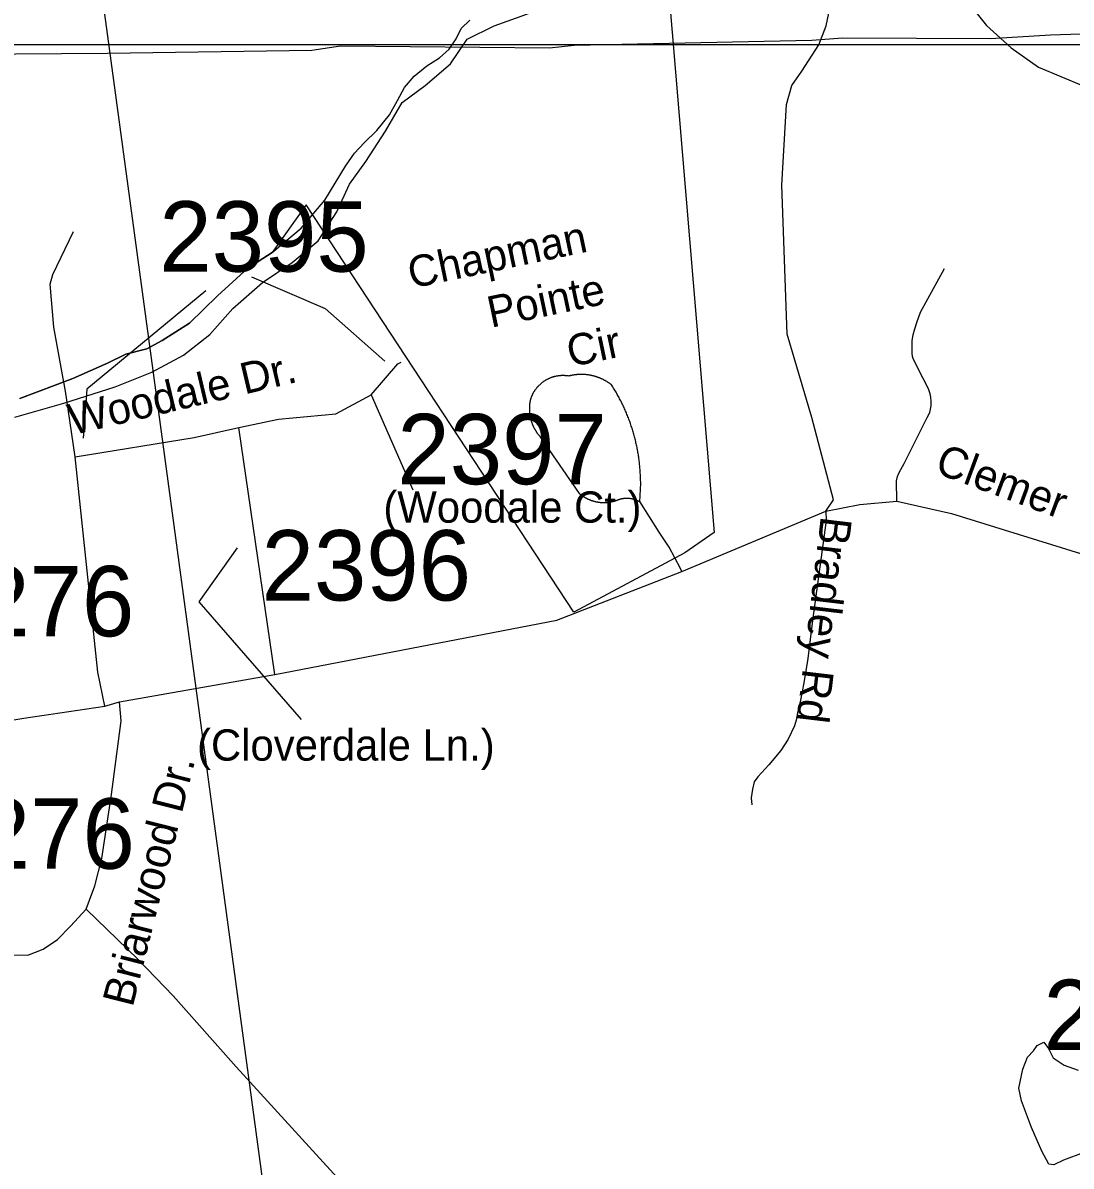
# Model space of a CAD drawing. Extents: x 1268485 to 1426702, y 514839 to 616766.
# Drawn here: x 1351809 to 1354008, y 570888 to 573287 of the extents above; entities that cross this region are included whole.
import ezdxf

# ---------------------------------------------------------------- set-up
doc = ezdxf.new("R2010")
doc.units = 0
for name, color, linetype in [('Old_Level_10', 7, 'Continuous'), ('Old_Level_11', 7, 'Continuous'), ('Old_Level_32', 7, 'Continuous'), ('Old_Level_35', 7, 'Continuous'), ('Old_Level_48', 7, 'Continuous'), ('Old_Level_49', 7, 'Continuous'), ('Old_Level_56', 7, 'Continuous'), ('Old_Level_59', 7, 'Continuous'), ('Old_Level_62', 7, 'Continuous'), ('Old_Level_63', 7, 'Continuous'), ('Old_Level_8', 7, 'Continuous')]:
    doc.layers.add(name, color=color, linetype=linetype)

msp = doc.modelspace()

# ---------------------------------------------------------------- linework, layer by layer
at = {"layer": 'Old_Level_10'}
msp.add_line((1352661.83, 572793.811), (1352661.83, 572793.811), dxfattribs=at)
at = {"layer": 'Old_Level_11'}
for points in [[(1352289.133, 572754.398), (1352443.651, 572688.132), (1352568.736, 572577.688)], [(1352193.48, 572724.947), (1351943.309, 572518.785), (1351935.951, 572415.704)], [(1352393.478, 571825.729), (1352178.877, 572072.687), (1352259.352, 572185.428)]]:
    msp.add_lwpolyline(points, dxfattribs=at)
at = {"layer": 'Old_Level_32'}
for p, q in [((1352539.748, 572506.889), (1352627.223, 572307.151)), ((1352338.174, 571920.039), (1352262.109, 572438.408)), ((1352012.129, 571862.658), (1352338.174, 571920.039)), ((1351981.147, 571853.769), (1352012.129, 571862.658))]:
    msp.add_line(p, q, dxfattribs=at)
for points in [[(1352539.748, 572506.889), (1352595.671, 572571.664), (1352602.502, 572575.371)], [(1352262.109, 572438.408), (1352345.781, 572455.528), (1352465.584, 572466.942), (1352539.748, 572506.889)], [(1351918.844, 572376.491), (1352168.928, 572417.483), (1352262.109, 572438.408)], [(1351981.147, 571853.769), (1351966.544, 571924.765), (1351918.844, 572376.491)], [(1352338.174, 571920.039), (1352929.584, 572034.175), (1353191.602, 572136.375), (1353493.849, 572262.482), (1353564.731, 572276.716), (1353642.204, 572283.808), (1353756.797, 572257.693), (1354077.503, 572158.474)], [(1351523.007, 571780.999), (1351811.438, 571828.113), (1351981.147, 571853.769)], [(1351576.853, 571542.344), (1351600.955, 571508.391), (1351636.908, 571463.844), (1351683.134, 571415.872), (1351732.729, 571359.571), (1351779.051, 571331.622), (1351819.49, 571330.886), (1351851.842, 571343.389), (1351881.988, 571363.984), (1351909.192, 571391.934), (1351942.425, 571427.868), (1351948.897, 571446.361), (1351960.661, 571476.517), (1351975.367, 571533.886), (1351995.218, 571668.484), (1352015.806, 571822.941), (1352012.129, 571862.658)]]:
    msp.add_lwpolyline(points, dxfattribs=at)
at = {"layer": 'Old_Level_35'}
msp.add_line((1352893.866, 572419.295), (1352976.4, 572299.852), dxfattribs=at)
for points in [[(1353493.849, 572262.482), (1353509.584, 572286.227), (1353463.945, 572459.334), (1353412.6, 572634.342), (1353401.191, 572946.314), (1353410.698, 573115.616), (1353422.108, 573155.564), (1353443.026, 573186.001), (1353479.157, 573241.166), (1353494.37, 573281.114), (1353500.076, 573307.746), (1353500.076, 573332.475), (1353484.862, 573391.446), (1353460.141, 573442.807)], [(1351895.468, 572533.048), (1351874.245, 572648.39), (1351866.863, 572738.818), (1351872.502, 572759.323), (1351915.768, 572849.187)], [(1353642.204, 572283.808), (1353641.999, 572326.151), (1353643.639, 572335.276), (1353647.638, 572343.478), (1353657.48, 572362.753), (1353706.283, 572459.383), (1353711.614, 572469.79), (1353713.254, 572476.505), (1353714.485, 572483.733), (1353714.485, 572493.114), (1353713.767, 572501.675), (1353712.127, 572508.852), (1353709.256, 572516.952), (1353705.257, 572526.332), (1353697.773, 572540.738), (1353677.37, 572580.62), (1353675.217, 572587.335), (1353674.397, 572594), (1353674.602, 572606.303), (1353674.602, 572620.503), (1353676.858, 572632.499), (1353680.241, 572645.365), (1353684.034, 572658.181), (1353692.339, 572680.122), (1353742.474, 572771.729)], [(1352954.254, 572546.069), (1352953.229, 572546.274), (1352952.204, 572546.428), (1352951.076, 572546.582), (1352950.153, 572546.684), (1352949.128, 572546.735), (1352948.103, 572546.889), (1352947.077, 572546.94), (1352945.949, 572546.992), (1352945.027, 572547.043), (1352944.001, 572547.145), (1352942.976, 572547.145), (1352941.951, 572547.145), (1352940.926, 572547.145), (1352939.9, 572547.043), (1352938.875, 572547.043), (1352937.85, 572546.992), (1352936.825, 572546.94), (1352935.799, 572546.889), (1352934.774, 572546.735), (1352933.749, 572546.633), (1352932.724, 572546.479), (1352931.801, 572546.377), (1352930.776, 572546.172), (1352929.75, 572546.069), (1352928.623, 572545.864), (1352927.597, 572545.71), (1352926.675, 572545.454), (1352925.649, 572545.197), (1352924.624, 572544.992), (1352923.599, 572544.685), (1352922.779, 572544.429), (1352921.753, 572544.172), (1352920.728, 572543.864), (1352919.703, 572543.557), (1352918.78, 572543.198), (1352917.755, 572542.891), (1352916.832, 572542.481), (1352915.909, 572542.121), (1352914.884, 572541.763), (1352913.961, 572541.353), (1352913.039, 572540.943), (1352912.116, 572540.584), (1352911.091, 572540.123), (1352910.27, 572539.61), (1352909.348, 572539.2), (1352908.425, 572538.687), (1352907.502, 572538.175), (1352906.579, 572537.713), (1352905.759, 572537.2), (1352904.837, 572536.688), (1352904.016, 572536.124), (1352903.094, 572535.56), (1352902.273, 572534.996), (1352901.351, 572534.432), (1352900.633, 572533.817), (1352899.71, 572533.253), (1352898.89, 572532.638), (1352898.172, 572532.023), (1352897.25, 572531.356), (1352896.532, 572530.69), (1352895.712, 572530.075), (1352894.994, 572529.357), (1352894.174, 572528.691), (1352893.354, 572528.025), (1352892.636, 572527.307), (1352891.918, 572526.538), (1352891.201, 572525.872), (1352890.483, 572525.102), (1352889.765, 572524.384), (1352889.15, 572523.616), (1352888.33, 572522.898), (1352887.715, 572522.078), (1352887.1, 572521.309), (1352886.382, 572520.488), (1352885.767, 572519.668), (1352885.152, 572518.9), (1352884.536, 572518.08), (1352883.921, 572517.259), (1352883.409, 572516.387), (1352882.793, 572515.567), (1352882.281, 572514.696), (1352881.666, 572513.824), (1352881.153, 572512.953), (1352880.64, 572512.081), (1352880.025, 572511.21), (1352879.513, 572510.338), (1352879, 572509.365), (1352878.59, 572508.493), (1352878.077, 572507.57), (1352877.667, 572506.647), (1352877.257, 572505.674), (1352876.744, 572504.751), (1352876.334, 572503.828), (1352876.027, 572502.854), (1352875.617, 572501.931), (1352875.206, 572501.009), (1352874.899, 572499.983), (1352874.489, 572499.061), (1352874.284, 572498.087)], [(1353044.169, 572527.614), (1353043.349, 572528.178), (1353042.529, 572528.793), (1353041.709, 572529.357), (1353040.991, 572529.921), (1353040.273, 572530.485), (1353039.453, 572531.049), (1353038.633, 572531.613), (1353037.915, 572532.126), (1353037.095, 572532.689), (1353036.275, 572533.202), (1353035.455, 572533.664), (1353034.634, 572534.227), (1353033.917, 572534.74), (1353032.994, 572535.201), (1353032.174, 572535.714), (1353031.354, 572536.175), (1353030.533, 572536.637), (1353029.611, 572537.149), (1353028.79, 572537.559), (1353027.97, 572538.02), (1353027.15, 572538.431), (1353026.227, 572538.892), (1353025.407, 572539.302), (1353024.484, 572539.763), (1353023.664, 572540.123), (1353022.741, 572540.481), (1353021.921, 572540.943), (1353020.999, 572541.301), (1353020.076, 572541.711), (1353019.256, 572542.071), (1353018.333, 572542.378), (1353017.513, 572542.737), (1353016.487, 572543.044), (1353015.667, 572543.454), (1353014.744, 572543.762), (1353013.924, 572544.069), (1353012.899, 572544.377), (1353011.976, 572544.685), (1353011.156, 572544.941), (1353010.131, 572545.249), (1353009.208, 572545.505), (1353008.388, 572545.762), (1353007.363, 572546.017), (1353006.542, 572546.274), (1353005.517, 572546.479), (1353004.594, 572546.735), (1353003.672, 572546.94), (1353002.749, 572547.197), (1353001.724, 572547.35), (1353000.903, 572547.555), (1352999.878, 572547.76), (1352998.955, 572547.915), (1352998.033, 572548.068), (1352997.11, 572548.273), (1352996.085, 572548.376), (1352995.162, 572548.478), (1352994.239, 572548.683), (1352993.214, 572548.837), (1352992.394, 572548.888), (1352991.368, 572548.991), (1352990.343, 572549.145), (1352989.523, 572549.196), (1352988.498, 572549.247), (1352987.473, 572549.298), (1352986.652, 572549.401), (1352985.627, 572549.453), (1352984.602, 572549.503), (1352983.782, 572549.503), (1352982.756, 572549.555), (1352981.731, 572549.555), (1352980.911, 572549.555), (1352979.886, 572549.555), (1352978.86, 572549.555), (1352977.835, 572549.503), (1352977.015, 572549.503), (1352975.99, 572549.453), (1352974.964, 572549.401), (1352974.144, 572549.401), (1352973.119, 572549.298), (1352972.094, 572549.196), (1352971.273, 572549.145), (1352970.248, 572548.991), (1352969.223, 572548.94), (1352968.403, 572548.837), (1352967.377, 572548.683), (1352966.455, 572548.581), (1352965.532, 572548.427), (1352964.507, 572548.325), (1352963.584, 572548.12), (1352962.661, 572547.915), (1352961.738, 572547.812), (1352960.713, 572547.607), (1352959.893, 572547.453), (1352958.868, 572547.197), (1352958.048, 572546.992), (1352957.022, 572546.838), (1352956.1, 572546.582), (1352955.074, 572546.325), (1352954.254, 572546.069)], [(1351918.844, 572376.491), (1351901.004, 572500.753), (1351898.031, 572518.54), (1351895.468, 572533.048)], [(1353103.122, 572282.628), (1353103.327, 572285.243), (1353103.635, 572287.806), (1353103.84, 572290.369), (1353104.147, 572292.983), (1353104.25, 572295.546), (1353104.352, 572298.212), (1353104.455, 572300.775), (1353104.762, 572303.39), (1353104.762, 572305.953), (1353104.865, 572308.516), (1353104.967, 572311.13), (1353104.967, 572313.693), (1353105.172, 572316.308), (1353105.172, 572318.871), (1353105.172, 572321.485), (1353105.172, 572324.049), (1353104.967, 572326.663), (1353104.967, 572329.227), (1353104.865, 572331.892), (1353104.865, 572334.455), (1353104.762, 572337.069), (1353104.66, 572339.633), (1353104.455, 572342.247), (1353104.352, 572344.811), (1353104.147, 572347.425), (1353104.045, 572349.988), (1353103.737, 572352.603), (1353103.532, 572355.166), (1353103.224, 572357.729), (1353103.019, 572360.292), (1353102.712, 572362.958), (1353102.507, 572365.521), (1353102.097, 572368.084), (1353101.892, 572370.647), (1353101.481, 572373.261), (1353101.174, 572375.824), (1353100.764, 572378.387), (1353100.354, 572380.951), (1353099.841, 572383.514), (1353099.533, 572386.077), (1353099.021, 572388.537), (1353098.508, 572391.101), (1353097.996, 572393.664), (1353097.483, 572396.227), (1353096.97, 572398.739), (1353096.458, 572401.302), (1353095.843, 572403.866), (1353095.33, 572406.377), (1353094.715, 572408.889), (1353094.1, 572411.452), (1353093.484, 572413.913), (1353092.869, 572416.425), (1353092.254, 572418.937), (1353091.536, 572421.448), (1353090.921, 572423.961), (1353090.101, 572426.421), (1353089.383, 572428.933), (1353088.666, 572431.445), (1353087.845, 572433.957), (1353087.128, 572436.366), (1353086.41, 572438.878), (1353085.487, 572441.338), (1353084.77, 572443.799), (1353083.847, 572446.26), (1353083.027, 572448.669), (1353082.104, 572451.13), (1353081.284, 572453.539), (1353080.259, 572456), (1353079.336, 572458.46), (1353078.413, 572460.818), (1353077.49, 572463.228), (1353076.465, 572465.637), (1353075.542, 572468.047), (1353074.517, 572470.456), (1353073.492, 572472.814), (1353072.364, 572475.172), (1353071.339, 572477.582), (1353070.211, 572479.94), (1353069.288, 572482.246), (1353068.16, 572484.604), (1353067.033, 572486.962), (1353065.905, 572489.27), (1353064.675, 572491.628), (1353063.547, 572493.934), (1353062.419, 572496.241), (1353061.086, 572498.497), (1353059.856, 572500.803), (1353058.626, 572503.111), (1353057.395, 572505.366), (1353056.165, 572507.622), (1353054.832, 572509.877), (1353053.602, 572512.133), (1353052.269, 572514.389), (1353050.834, 572516.644), (1353049.603, 572518.797), (1353048.27, 572521.053), (1353046.835, 572523.257), (1353045.502, 572525.461), (1353044.169, 572527.614)], [(1352874.284, 572498.087), (1352873.976, 572497.267), (1352873.874, 572496.447), (1352873.669, 572495.575), (1352873.464, 572494.754), (1352873.258, 572493.934), (1352873.156, 572493.063), (1352872.951, 572492.243), (1352872.848, 572491.371), (1352872.746, 572490.551), (1352872.643, 572489.68), (1352872.541, 572488.86), (1352872.336, 572487.988), (1352872.233, 572487.168), (1352872.233, 572486.296), (1352872.131, 572485.425), (1352872.131, 572484.604), (1352872.028, 572483.733), (1352872.028, 572482.913), (1352871.926, 572482.041), (1352871.926, 572481.17), (1352871.926, 572480.401), (1352871.721, 572479.478), (1352871.721, 572478.607), (1352871.721, 572477.838), (1352871.721, 572476.915), (1352871.721, 572476.146), (1352871.926, 572475.275), (1352871.926, 572474.352), (1352871.926, 572473.583), (1352871.926, 572472.711), (1352872.028, 572471.789), (1352872.028, 572471.02), (1352872.131, 572470.148), (1352872.131, 572469.328), (1352872.233, 572468.457), (1352872.336, 572467.585), (1352872.541, 572466.765), (1352872.643, 572465.894), (1352872.643, 572465.074), (1352872.746, 572464.202), (1352872.951, 572463.381), (1352873.156, 572462.51), (1352873.258, 572461.69), (1352873.361, 572460.87), (1352873.464, 572459.998), (1352873.771, 572459.178), (1352873.874, 572458.358), (1352874.079, 572457.487), (1352874.284, 572456.666), (1352874.489, 572455.897), (1352874.796, 572455.077), (1352875.001, 572454.206), (1352875.104, 572453.386), (1352875.412, 572452.565), (1352875.617, 572451.745), (1352875.924, 572450.925), (1352876.129, 572450.105), (1352876.539, 572449.335), (1352876.744, 572448.515), (1352876.949, 572447.695), (1352877.257, 572446.926), (1352877.667, 572446.106), (1352877.872, 572445.337), (1352878.282, 572444.517), (1352878.59, 572443.748), (1352878.897, 572442.928), (1352879.205, 572442.21), (1352879.615, 572441.39), (1352880.025, 572440.621), (1352880.23, 572439.852), (1352880.64, 572439.083), (1352881.05, 572438.314), (1352881.358, 572437.545), (1352881.871, 572436.827), (1352882.281, 572436.059), (1352882.588, 572435.289), (1352882.998, 572434.572), (1352883.511, 572433.803), (1352883.921, 572433.085), (1352884.331, 572432.316), (1352884.741, 572431.65), (1352885.254, 572430.881), (1352885.664, 572430.163), (1352886.074, 572429.445), (1352886.587, 572428.728), (1352887.1, 572428.01), (1352887.612, 572427.292), (1352888.125, 572426.626), (1352888.535, 572425.959), (1352889.15, 572425.242), (1352889.663, 572424.576), (1352890.175, 572423.858), (1352890.585, 572423.191), (1352891.098, 572422.576), (1352891.611, 572421.858), (1352892.226, 572421.243), (1352892.738, 572420.577), (1352893.354, 572419.962), (1352893.866, 572419.295)], [(1352976.4, 572299.852), (1352977.015, 572299.289), (1352977.63, 572298.827), (1352978.245, 572298.315), (1352978.963, 572297.751), (1352979.578, 572297.238), (1352980.296, 572296.726), (1352981.013, 572296.264), (1352981.629, 572295.751), (1352982.244, 572295.239), (1352982.961, 572294.829), (1352983.577, 572294.316), (1352984.397, 572293.855), (1352985.114, 572293.393), (1352985.73, 572292.932), (1352986.55, 572292.522), (1352987.267, 572292.06), (1352987.883, 572291.65), (1352988.6, 572291.24), (1352989.42, 572290.83), (1352990.138, 572290.42), (1352990.856, 572290.01), (1352991.676, 572289.652), (1352992.291, 572289.241), (1352993.009, 572288.882), (1352993.727, 572288.524), (1352994.649, 572288.164), (1352995.367, 572287.806), (1352996.085, 572287.498), (1352996.905, 572287.139), (1352997.623, 572286.832), (1352998.34, 572286.524), (1352999.16, 572286.166), (1352999.981, 572285.858), (1353000.801, 572285.601), (1353001.519, 572285.294), (1353002.236, 572285.038), (1353003.159, 572284.833), (1353003.877, 572284.525), (1353004.594, 572284.268), (1353005.517, 572284.063), (1353006.235, 572283.808), (1353007.158, 572283.551), (1353007.875, 572283.397), (1353008.798, 572283.141), (1353009.516, 572282.936), (1353010.336, 572282.731), (1353011.156, 572282.577), (1353011.976, 572282.423), (1353012.796, 572282.27), (1353013.617, 572282.065), (1353014.334, 572281.962), (1353015.257, 572281.808), (1353016.077, 572281.705), (1353016.897, 572281.552), (1353017.718, 572281.449), (1353018.538, 572281.295), (1353019.358, 572281.244), (1353020.281, 572281.142), (1353020.999, 572281.039), (1353021.921, 572280.988), (1353022.741, 572280.937), (1353023.459, 572280.885), (1353024.382, 572280.885), (1353025.202, 572280.834), (1353026.022, 572280.834), (1353026.843, 572280.732), (1353027.765, 572280.732), (1353028.483, 572280.732), (1353029.406, 572280.732), (1353030.226, 572280.834), (1353031.046, 572280.834), (1353031.866, 572280.885), (1353032.789, 572280.885), (1353033.507, 572280.937), (1353034.327, 572280.988), (1353035.25, 572281.039), (1353035.967, 572281.193), (1353036.89, 572281.244), (1353037.71, 572281.398), (1353038.53, 572281.449), (1353039.351, 572281.552), (1353040.171, 572281.705), (1353040.991, 572281.808), (1353041.914, 572282.013), (1353042.632, 572282.115), (1353043.452, 572282.27), (1353044.272, 572282.423), (1353045.092, 572282.628), (1353045.912, 572282.833), (1353046.733, 572282.987), (1353047.45, 572283.192), (1353048.373, 572283.448), (1353049.091, 572283.602), (1353050.013, 572283.858), (1353050.731, 572284.063), (1353051.551, 572284.32), (1353052.371, 572284.576), (1353053.089, 572284.833), (1353053.909, 572285.14)], [(1353053.909, 572285.14), (1353054.422, 572285.294), (1353054.832, 572285.55), (1353055.345, 572285.756), (1353055.857, 572285.961), (1353056.267, 572286.114), (1353056.78, 572286.319), (1353057.293, 572286.524), (1353057.703, 572286.678), (1353058.215, 572286.883), (1353058.728, 572287.088), (1353059.241, 572287.242), (1353059.753, 572287.396), (1353060.266, 572287.549), (1353060.779, 572287.704), (1353061.291, 572287.857), (1353061.701, 572288.011), (1353062.214, 572288.114), (1353062.727, 572288.267), (1353063.239, 572288.37), (1353063.752, 572288.524), (1353064.265, 572288.626), (1353064.777, 572288.729), (1353065.29, 572288.882), (1353065.7, 572288.985), (1353066.213, 572289.087), (1353066.725, 572289.19), (1353067.238, 572289.241), (1353067.75, 572289.395), (1353068.263, 572289.446), (1353068.776, 572289.497), (1353069.288, 572289.549), (1353069.801, 572289.652), (1353070.416, 572289.702), (1353070.826, 572289.754), (1353071.339, 572289.805), (1353071.851, 572289.857), (1353072.364, 572289.857), (1353072.877, 572289.959), (1353073.389, 572289.959), (1353073.902, 572290.01), (1353074.517, 572290.01), (1353075.03, 572290.01), (1353075.542, 572290.01), (1353075.952, 572290.062), (1353076.465, 572290.062), (1353076.978, 572290.01), (1353077.49, 572290.01), (1353078.106, 572290.01), (1353078.618, 572290.01), (1353079.131, 572289.959), (1353079.643, 572289.959), (1353080.156, 572289.857), (1353080.669, 572289.857), (1353081.079, 572289.805), (1353081.796, 572289.754), (1353082.207, 572289.702), (1353082.719, 572289.652), (1353083.232, 572289.549), (1353083.744, 572289.497), (1353084.257, 572289.446), (1353084.77, 572289.292), (1353085.282, 572289.241), (1353085.795, 572289.19), (1353086.205, 572289.087), (1353086.923, 572288.934), (1353087.333, 572288.882), (1353087.845, 572288.729), (1353088.358, 572288.626), (1353088.871, 572288.524), (1353089.383, 572288.37), (1353089.896, 572288.267), (1353090.409, 572288.114), (1353090.921, 572288.011), (1353091.331, 572287.806), (1353091.844, 572287.704), (1353092.357, 572287.498), (1353092.869, 572287.396), (1353093.279, 572287.191), (1353093.792, 572286.986), (1353094.202, 572286.883), (1353094.715, 572286.678), (1353095.227, 572286.524), (1353095.74, 572286.319), (1353096.253, 572286.114), (1353096.765, 572285.961), (1353097.175, 572285.704), (1353097.585, 572285.499), (1353098.098, 572285.294), (1353098.611, 572285.038), (1353099.021, 572284.884), (1353099.533, 572284.628), (1353100.046, 572284.371), (1353100.456, 572284.115), (1353100.866, 572283.961), (1353101.379, 572283.705), (1353101.892, 572283.448), (1353102.302, 572283.192), (1353102.712, 572282.936), (1353103.122, 572282.628)], [(1353191.602, 572136.375), (1353188.526, 572142.424), (1353165.253, 572187.074), (1353144.03, 572218.447), (1353103.122, 572282.628)], [(1353493.849, 572262.482), (1353493.951, 572242.9), (1353465.859, 572033.182), (1353455.504, 571953.776), (1353447.199, 571902.564), (1353440.535, 571866.372), (1353434.076, 571839.357), (1353431.103, 571823.824), (1353427.719, 571812.085), (1353414.596, 571784.249), (1353399.012, 571760.668), (1353374.098, 571730.68), (1353350.825, 571704.996), (1353343.34, 571694.641), (1353339.855, 571679.314), (1353336.881, 571661.064), (1353338.214, 571646.711)], [(1352903.094, 570398.251), (1352892.841, 570422.703), (1352874.796, 570458.485), (1352854.291, 570489.243), (1352812.153, 570540.455), (1352766.119, 570576.8), (1352711.472, 570608.122), (1352674.666, 570630.318), (1352658.774, 570647.953), (1352592.132, 570729.256), (1352256.769, 571096.761), (1352124.408, 571245.731), (1352051.512, 571322.011), (1351942.425, 571427.868)]]:
    msp.add_lwpolyline(points, dxfattribs=at)
at = {"layer": 'Old_Level_48'}
msp.add_lwpolyline([(1351803.004, 572499.113), (1351913.895, 572540.701), (1351986.786, 572573.25), (1352025.189, 572592.286), (1352069.435, 572603.401), (1352101.799, 572620.758), (1352158.766, 572657.43), (1352217.939, 572714.266), (1352281.349, 572772.818), (1352332.034, 572805.614), (1352393.087, 572856.411), (1352442.5, 572915.444), (1352486.151, 572986.4), (1352504.716, 573014.04), (1352525.16, 573035.639), (1352551.687, 573061.118), (1352578.57, 573094.393), (1352595.176, 573124.073), (1352609.741, 573151.794), (1352630.426, 573175.389), (1352656.868, 573196.667), (1352683.233, 573214.144), (1352703.597, 573231.744), (1352718.041, 573253.464), (1352728.685, 573275.26), (1352747.05, 573292.898)], dxfattribs=at)
at = {"layer": 'Old_Level_49'}
msp.add_lwpolyline([(1353148.503, 573534.136), (1353259.181, 572217.571), (1353198.094, 572174.979), (1352964.814, 572050.902), (1352403.885, 572905.203), (1352332.034, 572805.614), (1352281.349, 572772.818), (1352217.939, 572714.266), (1352158.766, 572657.43), (1352101.799, 572620.758), (1352069.435, 572603.401), (1352025.189, 572592.286), (1351986.786, 572573.25), (1351913.895, 572540.701), (1351803.004, 572499.113)], dxfattribs=at)
at = {"layer": 'Old_Level_56'}
for points in [[(1351811.737, 574554.065), (1352102.651, 572403.06), (1353192.99, 564341.141)], [(1347329.16, 573162.078), (1348404.217, 573178.449), (1348926.523, 573180.937), (1349453.031, 573193.347), (1349939.294, 573194.561), (1350457.72, 573203.131), (1350972.306, 573209.778), (1351504.775, 573220.066), (1351987.081, 573223.56), (1352415.423, 573230.143), (1352475.626, 573238.735), (1352913.768, 573235.115), (1352965.893, 573240.068), (1353464.358, 573251.041), (1353528.68, 573255.549), (1353838.815, 573254.706), (1353965.024, 573261.97), (1354475.611, 573278.702)]]:
    msp.add_lwpolyline(points, dxfattribs=at)
at = {"layer": 'Old_Level_59'}
for points in [[(1353787.586, 573335.673), (1353830.237, 573281.334), (1353881.91, 573234.89), (1353939.529, 573194.495), (1354033.238, 573154.766)], [(1351792.326, 572460.101), (1351895.673, 572489.372), (1352002.71, 572523.667), (1352079.912, 572554.117), (1352146.144, 572589.694), (1352201.405, 572633.37), (1352249.695, 572688.068), (1352312.133, 572742.612), (1352374.367, 572784.288), (1352428.706, 572829.912), (1352468.076, 572890.71), (1352494.527, 572948.586), (1352528.874, 572996.312), (1352570.192, 573060.083), (1352604.64, 573119.907), (1352652.828, 573155.586), (1352706.141, 573201.261), (1352741.513, 573253.089), (1352797.594, 573280.719), (1352871.823, 573307.171)]]:
    msp.add_lwpolyline(points, dxfattribs=at)
at = {"layer": 'Old_Level_62'}
msp.add_lwpolyline([(1354033.546, 570916.52), (1353992.023, 570900.782), (1353972.03, 570891.35), (1353961.265, 570892.529), (1353946.399, 570919.544), (1353924.663, 570969.424), (1353903.953, 571025.249), (1353898.109, 571052.06), (1353906.721, 571091.942), (1353916.153, 571116.959), (1353928.764, 571130.543), (1353936.454, 571141.77), (1353950.397, 571148.895), (1353960.547, 571135.311), (1353970.082, 571115.369), (1353993.458, 571100.554), (1354022.473, 571089.533)], dxfattribs=at)
at = {"layer": 'Old_Level_63'}
msp.add_lwpolyline([(1305516.95, 558564.883), (1305516.95, 529802.059), (1368033.021, 529802.059), (1368033.021, 573241.255), (1305516.95, 573241.255), (1305516.95, 558564.883)], dxfattribs=at)

# ---------------------------------------------------------------- texts
at = {"layer": 'Old_Level_10'}
for s, height, rotation, p in [('Chapman ', 65.6167, 11.832692, (1352624.517, 572729.588)), ('      Pointe', 65.61666, 11.832692, (1352648.064, 572617.2)), ('            Cir', 65.61666, 11.832692, (1352671.61, 572504.811)), ('Bradley Rd', 65.6167, 263.250078, (1353483.28, 572253.604))]:
    msp.add_text(s, height=height, rotation=rotation, dxfattribs=at).set_placement(p)
at = {"layer": 'Old_Level_11'}
for s, height, rotation, p in [('Woodale Dr.', 65.61666, 13.333758, (1351913.492, 572421.828)), ('Clemer', 65.6167, 339.663775, (1353719.325, 572344.179)), ('Briarwood Dr.', 65.61666, 75.793842, (1352039.514, 571220.159))]:
    msp.add_text(s, height=height, rotation=rotation, dxfattribs=at).set_placement(p)
for s, p in [('(Woodale Ct.)', (1352565.527, 572238.518)), ('(Cloverdale Ln.)', (1352174.745, 571739.235))]:
    msp.add_text(s, height=65.61666, dxfattribs=at).set_placement(p)
at = {"layer": 'Old_Level_8'}
for s, p in [('2395', (1352095.628, 572765.241)), ('2397', (1352595.005, 572319.14)), ('2396', (1352310.139, 572075.193)), ('2276', (1351603.94, 572000.077)), ('2276', (1351605.163, 571512.422)), ('2275', (1353950.097, 571131.935))]:
    msp.add_text(s, height=147.6375, dxfattribs=at).set_placement(p)

doc.saveas('drawing.dxf')
